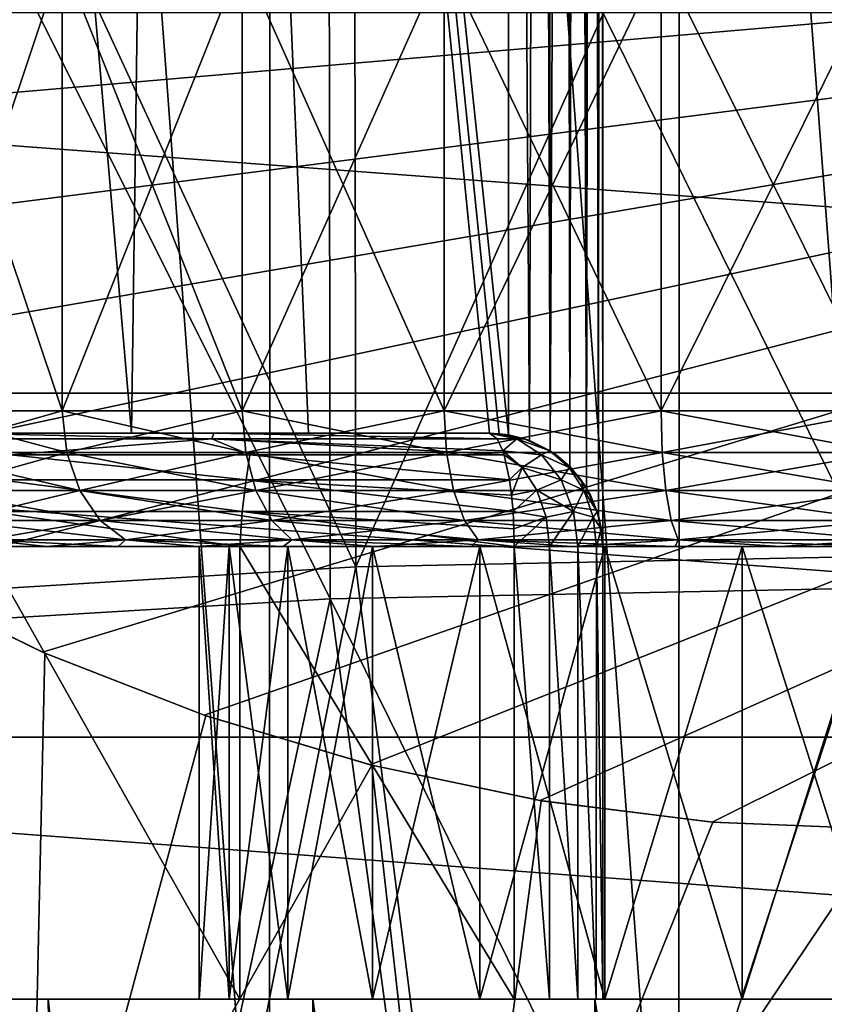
# Model space of a CAD drawing. Header units: metres. Extents: x -109 to 109, y -63 to 140.
# Tile 185 of 480: x -3.83 to -0.27, y -28.02 to -23.67. Entities that reach past the tile are written whole.
import ezdxf

# ---------------------------------------------------------------- set-up
doc = ezdxf.new("R2010")
doc.units = ezdxf.units.M
doc.layers.add('solid_502308_SW0001', color=7, linetype='CONTINUOUS')

msp = doc.modelspace()

# ---------------------------------------------------------------- linework, layer by layer
at = {"layer": 'solid_502308_SW0001'}
for points in [[(-0.913269, -30.316187, -15.98662), (-0.908882, -5.683489, -16.41674), (-2.712468, -5.951555, -16.346176)], [(0.913497, -30.31617, -15.986616), (-0.908882, -5.683489, -16.41674), (-0.913269, -30.316187, -15.98662)], [(0.913497, -30.31617, -15.986616), (0.90927, -5.683518, -16.416733), (-0.908882, -5.683489, -16.41674)], [(-2.724429, -30.045746, -15.924313), (-2.712468, -5.951555, -16.346176), (-4.473122, -6.488542, -16.208929)], [(-0.913269, -30.316187, -15.98662), (-2.712468, -5.951555, -16.346176), (-2.724429, -30.045746, -15.924313)], [(-2.724429, -30.045746, -15.924313), (-4.473122, -6.488542, -16.208929), (-4.489847, -29.504946, -15.80399)], [(-0.877511, -11, 14.274777), (-1.25, -11.5, 14.240496), (0, -28, 14.307987)], [(-0.877511, -11, 14.274777), (0, -28, 14.307987), (0, -11, 14.307994)], [(-3.332989, -25.5, 12.12821), (-3.140136, -11.5, 12.194185), (-4.541224, -11.5, 11.609393)], [(-3.332989, -25.5, 12.12821), (-4.541224, -11.5, 11.609393), (-4.093741, -25.5, 11.82365)], [(-2.550195, -25.5, 12.369358), (-3.140136, -11.5, 12.194185), (-3.332989, -25.5, 12.12821)], [(-3.140136, -11.5, 12.194185), (-1.666667, -25.506994, 12.560133), (-1.666667, -11.5, 12.560133)], [(-1.708164, -25.501753, 12.553029), (-1.666667, -25.506994, 12.560133), (-3.140136, -11.5, 12.194185)], [(-1.708164, -25.501753, 12.553029), (-3.140136, -11.5, 12.194185), (-1.75, -25.5, 12.545684)], [(-2.550195, -25.5, 12.369358), (-1.75, -25.5, 12.545684), (-3.140136, -11.5, 12.194185)], [(-1.666667, -11.5, 12.560133), (-1.666667, -25.506994, 12.560133), (-1.573829, -25.532064, 12.585213)], [(-1.532856, -11.5, 12.602753), (-1.666667, -11.5, 12.560133), (-1.573829, -25.532064, 12.585213)], [(-1.532856, -11.5, 12.602753), (-1.573829, -25.532064, 12.585213), (-1.482121, -25.577814, 12.630946)], [(-1.490605, -11.5, 12.625689), (-1.532856, -11.5, 12.602753), (-1.482121, -25.577814, 12.630946)], [(-1.416252, -11.5, 12.680833), (-1.490605, -11.5, 12.625689), (-1.482121, -25.577814, 12.630946)], [(-1.416252, -11.5, 12.680833), (-1.482121, -25.577814, 12.630946), (-1.395684, -25.647211, 12.700351)], [(-1.369372, -11.5, 12.728913), (-1.416252, -11.5, 12.680833), (-1.395684, -25.647211, 12.700351)], [(-1.369372, -11.5, 12.728913), (-1.395684, -25.647211, 12.700351), (-1.321161, -25.742907, 12.796064)], [(-1.325669, -11.5, 12.788671), (-1.369372, -11.5, 12.728913), (-1.321161, -25.742907, 12.796064)], [(-1.297526, -11.5, 12.84038), (-1.325669, -11.5, 12.788671), (-1.321161, -25.742907, 12.796064)], [(-1.297526, -11.5, 12.84038), (-1.321161, -25.742907, 12.796064), (-1.269027, -25.86338, 12.916587)], [(-1.269052, -11.5, 12.916432), (-1.297526, -11.5, 12.84038), (-1.269027, -25.86338, 12.916587)], [(-1.260955, -11.5, 12.94905), (-1.269052, -11.5, 12.916432), (-1.269027, -25.86338, 12.916587)], [(-1.260955, -11.5, 12.94905), (-1.269027, -25.86338, 12.916587), (-1.25, -26, 13.05314)], [(-1.260955, -11.5, 12.94905), (-1.25, -26, 13.05314), (-1.25, -11.5, 13.05314)], [(-1.25, -11.5, 14.240496), (-1.25, -28, 14.240496), (0, -28, 14.307987)], [(-1.25, -11.5, 14.240496), (-1.25, -26, 13.05314), (-1.25, -28, 14.240496)], [(-1.25, -11.5, 14.240496), (-1.25, -11.5, 13.05314), (-1.25, -26, 13.05314)], [(-2.340444, -26.089899, 14.841404), (-2.349062, -20.890835, 14.841285), (0, -20.852825, 14.9)], [(0, -26.042328, 14.9), (-2.340444, -26.089899, 14.841404), (0, -20.852825, 14.9)], [(-2.340444, -26.089899, 14.841404), (-4.694423, -21.004921, 14.665416), (-2.349062, -20.890835, 14.841285)], [(-2.340444, -26.089899, 14.841404), (-4.67771, -26.232668, 14.665833), (-4.694423, -21.004921, 14.665416)], [(0, -26.182215, 16.700001), (0, -21.133303, 16.700001), (-2.462407, -21.172741, 16.6378)], [(-2.453991, -26.231136, 16.637909), (-2.462407, -21.172741, 16.6378), (-4.92065, -21.291054, 16.451567)], [(-2.453991, -26.231136, 16.637909), (0, -26.182215, 16.700001), (-2.462407, -21.172741, 16.6378)], [(-4.904308, -26.377903, 16.451956), (-2.453991, -26.231136, 16.637909), (-4.92065, -21.291054, 16.451567)], [(-7.313793, -23.663118, -5.032798), (7.699325, -23, -5.032798), (-6.819819, -24.249203, -5.032798)], [(-6.819819, -24.249203, -5.032798), (7.699325, -23, -5.032798), (-6.278761, -24.792599, -5.032798)], [(-6.278761, -24.792599, -5.032798), (7.699325, -23, -5.032798), (-5.69488, -25.289087, -5.032798)], [(-5.69488, -25.289087, -5.032798), (7.699325, -23, -5.032798), (-5.07163, -25.735672, -5.032798)], [(-5.07163, -25.735672, -5.032798), (7.699325, -23, -5.032798), (-4.413719, -26.129055, -5.032798)], [(-4.413719, -26.129055, -5.032798), (7.699325, -23, -5.032798), (-3.725477, -26.466574, -5.032798)], [(-3.725477, -26.466574, -5.032798), (7.699325, -23, -5.032798), (-3.011492, -26.746048, -5.032798)], [(-3.011492, -26.746048, -5.032798), (7.699325, -23, -5.032798), (-2.277098, -26.965326, -5.032798)], [(-2.277098, -26.965326, -5.032798), (7.699325, -23, -5.032798), (-1.526686, -27.12314, -5.032798)], [(-1.526686, -27.12314, -5.032798), (7.699325, -23, -5.032798), (-0.766115, -27.218218, -5.032798)], [(-0.766115, -27.218218, -5.032798), (7.699325, -23, -5.032798), (0, -27.25, -5.032798)], [(-4.309294, -23.4, -0.554226), (-4.309293, -25.4, -0.554227), (-3.637956, -25.4, -1.290648)], [(-3.637957, -23.4, -1.290648), (-4.309294, -23.4, -0.554226), (-3.637956, -25.4, -1.290648)], [(-4.309294, -23.4, 5.954226), (-3.637957, -23.4, 6.690648), (-4.309293, -25.4, 5.954227)], [(-3.637957, -23.4, 6.690648), (-3.637956, -25.4, 6.690648), (-4.309293, -25.4, 5.954227)], [(-3.637957, -23.4, -1.290648), (-3.637956, -25.4, -1.290648), (-2.842734, -25.4, -1.891173)], [(-2.842735, -23.4, -1.891172), (-3.637957, -23.4, -1.290648), (-2.842734, -25.4, -1.891173)], [(-3.637957, -23.4, 6.690648), (-2.842735, -23.4, 7.291172), (-3.637956, -25.4, 6.690648)], [(-2.842735, -23.4, 7.291172), (-2.842734, -25.4, 7.291173), (-3.637956, -25.4, 6.690648)], [(-2.842735, -23.4, -1.891172), (-2.842734, -25.4, -1.891173), (-1.950705, -25.4, -2.33535)], [(-1.950707, -23.4, -2.335349), (-2.842735, -23.4, -1.891172), (-1.950705, -25.4, -2.33535)], [(-2.842735, -23.4, 7.291172), (-1.950707, -23.4, 7.735349), (-2.842734, -25.4, 7.291173)], [(-1.950707, -23.4, 7.735349), (-1.950705, -25.4, 7.73535), (-2.842734, -25.4, 7.291173)], [(-1.950707, -23.4, -2.335349), (-1.950705, -25.4, -2.33535), (-0.992247, -25.4, -2.608055)], [(-0.992248, -23.4, -2.608055), (-1.950707, -23.4, -2.335349), (-0.992247, -25.4, -2.608055)], [(-1.950707, -23.4, 7.735349), (-0.992248, -23.4, 8.008055), (-1.950705, -25.4, 7.73535)], [(-0.992248, -23.4, 8.008055), (-0.992247, -25.4, 8.008055), (-1.950705, -25.4, 7.73535)], [(-0.992248, -23.4, -2.608055), (0, -25.4, -2.7), (0, -23.4, -2.7)], [(-0.992248, -23.4, -2.608055), (-0.992247, -25.4, -2.608055), (0, -25.4, -2.7)], [(-0.992248, -23.4, 8.008055), (0, -23.4, 8.1), (-0.992247, -25.4, 8.008055)], [(0, -23.4, 8.1), (0, -25.4, 8.1), (-0.992247, -25.4, 8.008055)], [(10.741099, -25.323168, -27.35), (-10.741099, -25.323168, -27.35), (-11.712649, -23.640354, -27.35)], [(11.712649, -23.640354, -27.35), (10.741099, -25.323168, -27.35), (-11.712649, -23.640354, -27.35)], [(9.529625, -26.842293, -27.35), (-9.529625, -26.842293, -27.35), (-10.741099, -25.323168, -27.35)], [(10.741099, -25.323168, -27.35), (9.529625, -26.842293, -27.35), (-10.741099, -25.323168, -27.35)], [(-3.618173, -25.585411, -1.268946), (-3.637956, -25.4, -1.290648), (-4.309293, -25.4, -0.554227)], [(-3.618173, -25.585411, -1.268946), (-4.309293, -25.4, -0.554227), (-4.285858, -25.585411, -0.53653)], [(-4.285858, -25.585411, 5.93653), (-4.309293, -25.4, 5.954227), (-3.637956, -25.4, 6.690648)], [(-4.285858, -25.585411, 5.93653), (-3.637956, -25.4, 6.690648), (-3.618173, -25.585411, 6.668946)], [(-2.827274, -25.585411, -1.866205), (-2.842734, -25.4, -1.891173), (-3.637956, -25.4, -1.290648)], [(-2.827274, -25.585411, -1.866205), (-3.637956, -25.4, -1.290648), (-3.618173, -25.585411, -1.268946)], [(-3.618173, -25.585411, 6.668946), (-3.637956, -25.4, 6.690648), (-2.842734, -25.4, 7.291173)], [(-3.618173, -25.585411, 6.668946), (-2.842734, -25.4, 7.291173), (-2.827274, -25.585411, 7.266205)], [(-1.940097, -25.585411, -2.307967), (-1.950705, -25.4, -2.33535), (-2.842734, -25.4, -1.891173)], [(-1.940097, -25.585411, -2.307967), (-2.842734, -25.4, -1.891173), (-2.827274, -25.585411, -1.866205)], [(-2.827274, -25.585411, 7.266205), (-2.842734, -25.4, 7.291173), (-1.950705, -25.4, 7.73535)], [(-2.827274, -25.585411, 7.266205), (-1.950705, -25.4, 7.73535), (-1.940097, -25.585411, 7.707967)], [(-0.986851, -25.585411, -2.579189), (-0.992247, -25.4, -2.608055), (-1.950705, -25.4, -2.33535)], [(-0.986851, -25.585411, -2.579189), (-1.950705, -25.4, -2.33535), (-1.940097, -25.585411, -2.307967)], [(-1.940097, -25.585411, 7.707967), (-1.950705, -25.4, 7.73535), (-0.992247, -25.4, 8.008055)], [(-1.940097, -25.585411, 7.707967), (-0.992247, -25.4, 8.008055), (-0.986851, -25.585411, 7.979188)], [(0, -25.585411, -2.670634), (0, -25.4, -2.7), (-0.992247, -25.4, -2.608055)], [(0, -25.585411, -2.670634), (-0.992247, -25.4, -2.608055), (-0.986851, -25.585411, -2.579189)], [(-0.986851, -25.585411, 7.979188), (-0.992247, -25.4, 8.008055), (0, -25.4, 8.1)], [(-0.986851, -25.585411, 7.979188), (0, -25.4, 8.1), (0, -25.585411, 8.070634)], [(-4.154121, -25.524326, 9.355978), (-2.977487, -25.524326, 9.959018), (-4.11743, -25.5, 9.559048)], [(-3.867208, -25.595306, 9.365787), (-2.977487, -25.524326, 9.959018), (-4.154121, -25.524326, 9.355978)], [(-2.977487, -25.524326, 9.959018), (-2.968681, -25.5, 10.128771), (-4.11743, -25.5, 9.559048)], [(-4.093741, -25.5, 11.82365), (-4.11743, -25.5, 9.559048), (-2.968681, -25.5, 10.128771)], [(-3.332989, -25.5, 12.12821), (-4.093741, -25.5, 11.82365), (-2.968681, -25.5, 10.128771)], [(-3.867208, -25.595306, 9.365787), (-2.809125, -25.595306, 9.876129), (-2.977487, -25.524326, 9.959018)], [(-2.550195, -25.5, 12.369358), (-3.332989, -25.5, 12.12821), (-2.968681, -25.5, 10.128771)], [(-2.977487, -25.524326, 9.959018), (-1.716299, -25.524326, 10.355919), (-2.968681, -25.5, 10.128771)], [(-1.691737, -25.576845, 10.246353), (-1.716299, -25.524326, 10.355919), (-2.977487, -25.524326, 9.959018)], [(-1.685766, -25.595306, 10.21972), (-1.691737, -25.576845, 10.246353), (-2.977487, -25.524326, 9.959018)], [(-2.809125, -25.595306, 9.876129), (-1.685766, -25.595306, 10.21972), (-2.977487, -25.524326, 9.959018)], [(-1.716299, -25.524326, 10.355919), (-1.75, -25.5, 10.506248), (-2.968681, -25.5, 10.128771)], [(-2.550195, -25.5, 12.369358), (-2.968681, -25.5, 10.128771), (-1.75, -25.5, 10.506248)], [(-2.550195, -25.5, 12.369358), (-1.75, -25.5, 10.506248), (-1.75, -25.5, 12.545684)], [(-1.75, -25.5, 10.506248), (-1.716299, -25.524326, 10.355919), (-1.629153, -25.524525, 10.409709)], [(-1.595219, -25.524561, 10.506248), (-1.75, -25.5, 10.506248), (-1.629153, -25.524525, 10.409709)], [(-1.708164, -25.501753, 12.553029), (-1.75, -25.5, 10.506248), (-1.595219, -25.524561, 10.506248)], [(-1.708164, -25.501753, 12.553029), (-1.75, -25.5, 12.545684), (-1.75, -25.5, 10.506248)], [(-1.629153, -25.524525, 10.409709), (-1.716299, -25.524326, 10.355919), (-1.691737, -25.576845, 10.246353)], [(-1.708164, -25.501753, 12.553029), (-1.595219, -25.524561, 10.506248), (-1.666667, -25.506994, 12.560133)], [(-1.629153, -25.524525, 10.409709), (-1.691737, -25.576845, 10.246353), (-1.520393, -25.595568, 10.322631)], [(-1.595219, -25.524561, 10.506248), (-1.573829, -25.532064, 12.585213), (-1.666667, -25.506994, 12.560133)], [(-1.629153, -25.524525, 10.409709), (-1.520393, -25.595568, 10.322631), (-1.483171, -25.57715, 10.506248)], [(-1.595219, -25.524561, 10.506248), (-1.629153, -25.524525, 10.409709), (-1.483171, -25.57715, 10.506248)], [(-1.595219, -25.524561, 10.506248), (-1.483171, -25.57715, 10.506248), (-1.573829, -25.532064, 12.585213)], [(-1.483171, -25.57715, 10.506248), (-1.482121, -25.577814, 12.630946), (-1.573829, -25.532064, 12.585213)], [(-1.605928, -25.650717, 10.178765), (-1.691737, -25.576845, 10.246353), (-1.685766, -25.595306, 10.21972)], [(-1.605928, -25.650717, 10.178765), (-1.520393, -25.595568, 10.322631), (-1.691737, -25.576845, 10.246353)], [(-1.520393, -25.595568, 10.322631), (-1.398597, -25.651028, 10.43744), (-1.483171, -25.57715, 10.506248)], [(-1.455643, -25.595829, 10.506248), (-1.482121, -25.577814, 12.630946), (-1.483171, -25.57715, 10.506248)], [(-1.455643, -25.595829, 10.506248), (-1.483171, -25.57715, 10.506248), (-1.398597, -25.651028, 10.43744)], [(-1.455643, -25.595829, 10.506248), (-1.395684, -25.647211, 12.700351), (-1.482121, -25.577814, 12.630946)], [(-4.285858, -25.585411, 5.93653), (-3.618173, -25.585411, 6.668946), (-4.21776, -25.752823, 5.885105)], [(-4.285858, -25.585411, -0.53653), (-4.21776, -25.752823, -0.485104), (-3.560683, -25.752823, -1.205883)], [(-3.618173, -25.585411, -1.268946), (-4.285858, -25.585411, -0.53653), (-3.560683, -25.752823, -1.205883)], [(-3.618173, -25.585411, 6.668946), (-3.560683, -25.752823, 6.605884), (-4.21776, -25.752823, 5.885105)], [(-3.915452, -25.70598, 9.208619), (-2.82481, -25.70598, 9.750769), (-3.867208, -25.595306, 9.365787)], [(-2.82481, -25.70598, 9.750769), (-2.809125, -25.595306, 9.876129), (-3.867208, -25.595306, 9.365787)], [(-3.618173, -25.585411, 6.668946), (-2.827274, -25.585411, 7.266205), (-3.560683, -25.752823, 6.605884)], [(-3.618173, -25.585411, -1.268946), (-3.560683, -25.752823, -1.205883), (-2.782351, -25.752823, -1.793652)], [(-2.827274, -25.585411, -1.866205), (-3.618173, -25.585411, -1.268946), (-2.782351, -25.752823, -1.793652)], [(-2.827274, -25.585411, 7.266205), (-2.782351, -25.752823, 7.193652), (-3.560683, -25.752823, 6.605884)], [(-2.827274, -25.585411, 7.266205), (-1.940097, -25.585411, 7.707967), (-2.782351, -25.752823, 7.193652)], [(-2.827274, -25.585411, -1.866205), (-2.782351, -25.752823, -1.793652), (-1.90927, -25.752823, -2.228395)], [(-1.940097, -25.585411, -2.307967), (-2.827274, -25.585411, -1.866205), (-1.90927, -25.752823, -2.228395)], [(-2.82481, -25.70598, 9.750769), (-1.661534, -25.70598, 10.111627), (-2.809125, -25.595306, 9.876129)], [(-1.661534, -25.70598, 10.111627), (-1.685766, -25.595306, 10.21972), (-2.809125, -25.595306, 9.876129)], [(-1.940097, -25.585411, 7.707967), (-1.90927, -25.752823, 7.628395), (-2.782351, -25.752823, 7.193652)], [(-1.940097, -25.585411, 7.707967), (-0.986851, -25.585411, 7.979188), (-1.90927, -25.752823, 7.628395)], [(-1.940097, -25.585411, -2.307967), (-1.90927, -25.752823, -2.228395), (-0.971171, -25.752823, -2.495307)], [(-0.986851, -25.585411, -2.579189), (-1.940097, -25.585411, -2.307967), (-0.971171, -25.752823, -2.495307)], [(-0.986851, -25.585411, 7.979188), (-0.971171, -25.752823, 7.895307), (-1.90927, -25.752823, 7.628395)], [(-1.605928, -25.650717, 10.178765), (-1.685766, -25.595306, 10.21972), (-1.661534, -25.70598, 10.111627)], [(-1.605928, -25.650717, 10.178765), (-1.434086, -25.706177, 10.25353), (-1.520393, -25.595568, 10.322631)], [(-1.520393, -25.595568, 10.322631), (-1.434086, -25.706177, 10.25353), (-1.398597, -25.651028, 10.43744)], [(-1.345024, -25.706753, 10.506248), (-1.395684, -25.647211, 12.700351), (-1.455643, -25.595829, 10.506248)], [(-1.345024, -25.706753, 10.506248), (-1.455643, -25.595829, 10.506248), (-1.398597, -25.651028, 10.43744)], [(-0.986851, -25.585411, 7.979188), (0, -25.585411, 8.070634), (-0.971171, -25.752823, 7.895307)], [(-0.986851, -25.585411, -2.579189), (-0.971171, -25.752823, -2.495307), (0, -25.752823, -2.585299)], [(0, -25.585411, -2.670634), (-0.986851, -25.585411, -2.579189), (0, -25.752823, -2.585299)], [(0, -25.585411, 8.070634), (0, -25.752823, 7.9853), (-0.971171, -25.752823, 7.895307)], [(-1.605928, -25.650717, 10.178765), (-1.661534, -25.70598, 10.111627), (-1.652542, -25.773039, 10.071517)], [(-1.605928, -25.650717, 10.178765), (-1.652542, -25.773039, 10.071517), (-1.540633, -25.751106, 10.126488)], [(-1.605928, -25.650717, 10.178765), (-1.540633, -25.751106, 10.126488), (-1.434086, -25.706177, 10.25353)], [(-1.434086, -25.706177, 10.25353), (-1.333421, -25.751358, 10.385258), (-1.398597, -25.651028, 10.43744)], [(-1.345024, -25.706753, 10.506248), (-1.398597, -25.651028, 10.43744), (-1.333421, -25.751358, 10.385258)], [(-1.345024, -25.706753, 10.506248), (-1.321161, -25.742907, 12.796064), (-1.395684, -25.647211, 12.700351)], [(-3.962332, -25.845491, 9.096686), (-2.84373, -25.845491, 9.66641), (-3.915452, -25.70598, 9.208619)], [(-2.84373, -25.845491, 9.66641), (-2.82481, -25.70598, 9.750769), (-3.915452, -25.70598, 9.208619)], [(-2.84373, -25.845491, 9.66641), (-1.645978, -25.845495, 10.042234), (-2.82481, -25.70598, 9.750769)], [(-1.652542, -25.773039, 10.071517), (-1.661534, -25.70598, 10.111627), (-2.82481, -25.70598, 9.750769)], [(-1.645978, -25.845495, 10.042234), (-1.652542, -25.773039, 10.071517), (-2.82481, -25.70598, 9.750769)], [(-1.540633, -25.751106, 10.126488), (-1.378675, -25.845533, 10.209166), (-1.434086, -25.706177, 10.25353)], [(-1.434086, -25.706177, 10.25353), (-1.378675, -25.845533, 10.209166), (-1.333421, -25.751358, 10.385258)], [(-1.304044, -25.773895, 10.506248), (-1.321161, -25.742907, 12.796064), (-1.345024, -25.706753, 10.506248)], [(-1.304044, -25.773895, 10.506248), (-1.345024, -25.706753, 10.506248), (-1.333421, -25.751358, 10.385258)], [(-4.21776, -25.752823, 5.885105), (-3.560683, -25.752823, 6.605884), (-4.111677, -25.885632, 5.804994)], [(-4.21776, -25.752823, -0.485104), (-4.111677, -25.885632, -0.404994), (-3.471127, -25.885632, -1.107644)], [(-3.560683, -25.752823, -1.205883), (-4.21776, -25.752823, -0.485104), (-3.471127, -25.885632, -1.107644)], [(-3.560683, -25.752823, 6.605884), (-3.471127, -25.885632, 6.507645), (-4.111677, -25.885632, 5.804994)], [(-3.560683, -25.752823, 6.605884), (-2.782351, -25.752823, 7.193652), (-3.471127, -25.885632, 6.507645)], [(-3.560683, -25.752823, -1.205883), (-3.471127, -25.885632, -1.107644), (-2.712371, -25.885632, -1.68063)], [(-2.782351, -25.752823, -1.793652), (-3.560683, -25.752823, -1.205883), (-2.712371, -25.885632, -1.68063)], [(-2.782351, -25.752823, 7.193652), (-2.712371, -25.885632, 7.08063), (-3.471127, -25.885632, 6.507645)], [(-2.782351, -25.752823, 7.193652), (-1.90927, -25.752823, 7.628395), (-2.712371, -25.885632, 7.08063)], [(-2.782351, -25.752823, -1.793652), (-2.712371, -25.885632, -1.68063), (-1.861249, -25.885632, -2.104438)], [(-1.90927, -25.752823, -2.228395), (-2.782351, -25.752823, -1.793652), (-1.861249, -25.885632, -2.104438)], [(-1.90927, -25.752823, 7.628395), (-1.861249, -25.885632, 7.504438), (-2.712371, -25.885632, 7.08063)], [(-1.90927, -25.752823, 7.628395), (-0.971171, -25.752823, 7.895307), (-1.861249, -25.885632, 7.504438)], [(-1.90927, -25.752823, -2.228395), (-1.861249, -25.885632, -2.104438), (-0.946745, -25.885632, -2.364637)], [(-0.971171, -25.752823, -2.495307), (-1.90927, -25.752823, -2.228395), (-0.946745, -25.885632, -2.364637)], [(-0.971171, -25.752823, 7.895307), (-0.946745, -25.885632, 7.764637), (-1.861249, -25.885632, 7.504438)], [(-1.540633, -25.751106, 10.126488), (-1.652542, -25.773039, 10.071517), (-1.645978, -25.845495, 10.042234)], [(-1.540633, -25.751106, 10.126488), (-1.645978, -25.845495, 10.042234), (-1.499339, -25.87059, 10.093426)], [(-1.540633, -25.751106, 10.126488), (-1.499339, -25.87059, 10.093426), (-1.378675, -25.845533, 10.209166)], [(-1.378675, -25.845533, 10.209166), (-1.292205, -25.870729, 10.352259), (-1.333421, -25.751358, 10.385258)], [(-1.274174, -25.846413, 10.506248), (-1.333421, -25.751358, 10.385258), (-1.292205, -25.870729, 10.352259)], [(-1.274174, -25.846413, 10.506248), (-1.304044, -25.773895, 10.506248), (-1.333421, -25.751358, 10.385258)], [(-1.274174, -25.846413, 10.506248), (-1.269027, -25.86338, 12.916587), (-1.321161, -25.742907, 12.796064)], [(-1.274174, -25.846413, 10.506248), (-1.321161, -25.742907, 12.796064), (-1.304044, -25.773895, 10.506248)], [(-0.971171, -25.752823, 7.895307), (0, -25.752823, 7.9853), (-0.946745, -25.885632, 7.764637)], [(-0.971171, -25.752823, -2.495307), (-0.946745, -25.885632, -2.364637), (0, -25.885632, -2.452366)], [(0, -25.752823, -2.585299), (-0.971171, -25.752823, -2.495307), (0, -25.885632, -2.452366)], [(0, -25.752823, 7.9853), (0, -25.885632, 7.852366), (-0.946745, -25.885632, 7.764637)], [(-4.111677, -25.885632, 5.804994), (-3.471127, -25.885632, 6.507645), (-3.978014, -25.970808, 5.704057)], [(-4.111677, -25.885632, -0.404994), (-3.978014, -25.970808, -0.304057), (-3.358287, -25.970808, -0.983865)], [(-3.471127, -25.885632, -1.107644), (-4.111677, -25.885632, -0.404994), (-3.358287, -25.970808, -0.983865)], [(-3.983815, -26, 9.054464), (-2.853218, -26, 9.636076), (-3.962332, -25.845491, 9.096686)], [(-3.471127, -25.885632, 6.507645), (-3.358287, -25.970808, 6.383865), (-3.978014, -25.970808, 5.704057)], [(-2.853218, -26, 9.636076), (-2.84373, -25.845491, 9.66641), (-3.962332, -25.845491, 9.096686)], [(-3.471127, -25.885632, 6.507645), (-2.712371, -25.885632, 7.08063), (-3.358287, -25.970808, 6.383865)], [(-3.471127, -25.885632, -1.107644), (-3.358287, -25.970808, -0.983865), (-2.624197, -25.970808, -1.538224)], [(-2.712371, -25.885632, -1.68063), (-3.471127, -25.885632, -1.107644), (-2.624197, -25.970808, -1.538224)], [(-2.712371, -25.885632, 7.08063), (-2.624197, -25.970808, 6.938224), (-3.358287, -25.970808, 6.383865)], [(-2.853218, -26, 9.636076), (-1.640625, -26, 10.018357), (-2.84373, -25.845491, 9.66641)], [(-1.641968, -25.921894, 10.024346), (-2.84373, -25.845491, 9.66641), (-1.640625, -26, 10.018357)], [(-1.641968, -25.921894, 10.024346), (-1.645978, -25.845495, 10.042234), (-2.84373, -25.845491, 9.66641)], [(-2.712371, -25.885632, 7.08063), (-1.861249, -25.885632, 7.504438), (-2.624197, -25.970808, 6.938224)], [(-2.712371, -25.885632, -1.68063), (-2.624197, -25.970808, -1.538224), (-1.800744, -25.970808, -1.948255)], [(-1.861249, -25.885632, -2.104438), (-2.712371, -25.885632, -1.68063), (-1.800744, -25.970808, -1.948255)], [(-1.861249, -25.885632, 7.504438), (-1.800744, -25.970808, 7.348255), (-2.624197, -25.970808, 6.938224)], [(-1.861249, -25.885632, 7.504438), (-0.946745, -25.885632, 7.764637), (-1.800744, -25.970808, 7.348255)], [(-1.861249, -25.885632, -2.104438), (-1.800744, -25.970808, -1.948255), (-0.915968, -25.970808, -2.199995)], [(-0.946745, -25.885632, -2.364637), (-1.861249, -25.885632, -2.104438), (-0.915968, -25.970808, -2.199995)], [(-0.946745, -25.885632, 7.764637), (-0.915968, -25.970808, 7.599996), (-1.800744, -25.970808, 7.348255)], [(-1.499339, -25.87059, 10.093426), (-1.645978, -25.845495, 10.042234), (-1.641968, -25.921894, 10.024346)], [(-1.499339, -25.87059, 10.093426), (-1.641968, -25.921894, 10.024346), (-1.640625, -26, 10.018357)], [(-1.499339, -25.87059, 10.093426), (-1.640625, -26, 10.018357), (-1.485213, -26, 10.082116)], [(-1.499339, -25.87059, 10.093426), (-1.485213, -26, 10.082116), (-1.378675, -25.845533, 10.209166)], [(-1.378675, -25.845533, 10.209166), (-1.485213, -26, 10.082116), (-1.359582, -26, 10.193879)], [(-1.378675, -25.845533, 10.209166), (-1.359582, -26, 10.193879), (-1.292205, -25.870729, 10.352259)], [(-1.292205, -25.870729, 10.352259), (-1.359582, -26, 10.193879), (-1.278106, -26, 10.34097)], [(-1.256063, -25.922369, 10.506248), (-1.274174, -25.846413, 10.506248), (-1.292205, -25.870729, 10.352259)], [(-1.256063, -25.922369, 10.506248), (-1.292205, -25.870729, 10.352259), (-1.278106, -26, 10.34097)], [(-1.256063, -25.922369, 10.506248), (-1.269027, -25.86338, 12.916587), (-1.274174, -25.846413, 10.506248)], [(-1.269027, -25.86338, 12.916587), (-1.25, -26, 10.506248), (-1.25, -26, 13.05314)], [(-1.256063, -25.922369, 10.506248), (-1.25, -26, 10.506248), (-1.269027, -25.86338, 12.916587)], [(-0.946745, -25.885632, 7.764637), (0, -25.885632, 7.852366), (-0.915968, -25.970808, 7.599996)], [(-0.946745, -25.885632, -2.364637), (-0.915968, -25.970808, -2.199995), (0, -25.970808, -2.284872)], [(0, -25.885632, -2.452366), (-0.946745, -25.885632, -2.364637), (0, -25.970808, -2.284872)], [(0, -25.885632, 7.852366), (0, -25.970808, 7.684872), (-0.915968, -25.970808, 7.599996)], [(-1.256063, -25.922369, 10.506248), (-1.278106, -26, 10.34097), (-1.25, -26, 10.506248)], [(-3.978014, -25.970808, 5.704057), (-3.708153, -26, 5.74788), (-3.989337, -26, 5.369303)], [(-3.978014, -25.970808, -0.304057), (-3.989321, -26, 0.030672), (-3.708134, -26, -0.347903)], [(-3.978014, -25.970808, 5.704057), (-3.358287, -25.970808, 6.383865), (-3.708153, -26, 5.74788)], [(-3.978014, -25.970808, -0.304057), (-3.708134, -26, -0.347903), (-3.391077, -26, -0.697131)], [(-3.358287, -25.970808, -0.983865), (-3.978014, -25.970808, -0.304057), (-3.391077, -26, -0.697131)], [(-3.358287, -25.970808, 6.383865), (-3.391099, -26, 6.097109), (-3.708153, -26, 5.74788)], [(-3.358287, -25.970808, 6.383865), (-3.041329, -26, 6.41351), (-3.391099, -26, 6.097109)], [(-3.358287, -25.970808, -0.983865), (-3.391077, -26, -0.697131), (-3.041306, -26, -1.013529)], [(-3.358287, -25.970808, 6.383865), (-2.624197, -25.970808, 6.938224), (-3.041329, -26, 6.41351)], [(-3.358287, -25.970808, -0.983865), (-3.041306, -26, -1.013529), (-2.66246, -26, -1.293897)], [(-2.624197, -25.970808, -1.538224), (-3.358287, -25.970808, -0.983865), (-2.66246, -26, -1.293897)], [(-2.624197, -25.970808, 6.938224), (-2.662483, -26, 6.693882), (-3.041329, -26, 6.41351)], [(-2.624197, -25.970808, 6.938224), (-2.258086, -26, 6.935677), (-2.662483, -26, 6.693882)], [(-2.624197, -25.970808, -1.538224), (-2.66246, -26, -1.293897), (-2.258061, -26, -1.53569)], [(-2.624197, -25.970808, 6.938224), (-1.800744, -25.970808, 7.348255), (-2.258086, -26, 6.935677)], [(-2.624197, -25.970808, -1.538224), (-2.258061, -26, -1.53569), (-1.831485, -26, -1.736825)], [(-1.800744, -25.970808, -1.948255), (-2.624197, -25.970808, -1.538224), (-1.831485, -26, -1.736825)], [(-1.800744, -25.970808, 7.348255), (-1.831511, -26, 7.136814), (-2.258086, -26, 6.935677)], [(-1.800744, -25.970808, 7.348255), (-1.386834, -26, 7.295271), (-1.831511, -26, 7.136814)], [(-1.800744, -25.970808, -1.948255), (-1.831485, -26, -1.736825), (-1.386807, -26, -1.895279)], [(-1.800744, -25.970808, 7.348255), (-0.915968, -25.970808, 7.599996), (-1.386834, -26, 7.295271)], [(-1.800744, -25.970808, -1.948255), (-1.386807, -26, -1.895279), (-0.929391, -26, -2.009166)], [(-0.915968, -25.970808, -2.199995), (-1.800744, -25.970808, -1.948255), (-0.929391, -26, -2.009166)], [(-0.915968, -25.970808, 7.599996), (-0.929413, -26, 7.409162), (-1.386834, -26, 7.295271)], [(-0.915968, -25.970808, 7.599996), (-0.465199, -26, 7.477424), (-0.929413, -26, 7.409162)], [(-0.915968, -25.970808, -2.199995), (-0.929391, -26, -2.009166), (-0.465186, -26, -2.077426)], [(-0.915968, -25.970808, -2.199995), (-0.465186, -26, -2.077426), (0, -26, -2.1)], [(0, -25.970808, -2.284872), (-0.915968, -25.970808, -2.199995), (0, -26, -2.1)], [(-0.915968, -25.970808, 7.599996), (0, -25.970808, 7.684872), (-0.465199, -26, 7.477424)], [(0, -25.970808, 7.684872), (0, -26, 7.5), (-0.465199, -26, 7.477424)], [(-3.989321, -26, 0.030672), (-3.989337, -26, 5.369303), (-3.708153, -26, 5.74788)], [(-3.708134, -26, -0.347903), (-3.989321, -26, 0.030672), (-3.708153, -26, 5.74788)], [(-3.983815, -26, 9.054464), (-3.98381, -28, 9.05446), (-2.853205, -28, 9.636075)], [(-3.983815, -26, 9.054464), (-2.853205, -28, 9.636075), (-2.853218, -26, 9.636076)], [(-3.708134, -26, -0.347903), (-3.708153, -26, 5.74788), (-3.391099, -26, 6.097109)], [(-3.391077, -26, -0.697131), (-3.708134, -26, -0.347903), (-3.391099, -26, 6.097109)], [(-3.391077, -26, -0.697131), (-3.391099, -26, 6.097109), (-3.041329, -26, 6.41351)], [(-3.041306, -26, -1.013529), (-3.391077, -26, -0.697131), (-3.041329, -26, 6.41351)], [(-3.033281, -26, 3.018887), (-3.041329, -26, 6.41351), (-2.662483, -26, 6.693882)], [(-3.033281, -26, 3.018887), (-3.041306, -26, -1.013529), (-3.041329, -26, 6.41351)], [(-2.900696, -26, 1.757462), (-2.66246, -26, -1.293897), (-3.041306, -26, -1.013529)], [(-3.033281, -26, 2.381113), (-2.900696, -26, 1.757462), (-3.041306, -26, -1.013529)], [(-3.033281, -26, 3.018887), (-3.033281, -26, 2.381113), (-3.041306, -26, -1.013529)], [(-2.900696, -26, 3.642539), (-3.033281, -26, 3.018887), (-2.662483, -26, 6.693882)], [(-2.900696, -28, 1.757462), (-2.900696, -26, 1.757462), (-3.033281, -26, 2.381113)], [(-3.033281, -28, 2.381113), (-3.033281, -26, 2.381113), (-3.033281, -26, 3.018887)], [(-3.033281, -28, 2.381113), (-2.900696, -28, 1.757462), (-3.033281, -26, 2.381113)], [(-3.033281, -28, 3.018887), (-3.033281, -26, 3.018887), (-2.900696, -26, 3.642539)], [(-3.033281, -28, 3.018887), (-3.033281, -28, 2.381113), (-3.033281, -26, 3.018887)], [(-2.900696, -28, 3.642539), (-3.033281, -28, 3.018887), (-2.900696, -26, 3.642539)], [(-2.6414, -26, 4.224936), (-2.900696, -26, 3.642539), (-2.662483, -26, 6.693882)], [(-2.900696, -26, 1.757462), (-2.6414, -26, 1.175064), (-2.66246, -26, -1.293897)], [(-2.6414, -28, 1.175064), (-2.6414, -26, 1.175064), (-2.900696, -26, 1.757462)], [(-2.900696, -28, 1.757462), (-2.6414, -28, 1.175064), (-2.900696, -26, 1.757462)], [(-2.900696, -28, 3.642539), (-2.900696, -26, 3.642539), (-2.6414, -26, 4.224936)], [(-2.6414, -28, 4.224936), (-2.900696, -28, 3.642539), (-2.6414, -26, 4.224936)], [(-2.853218, -26, 9.636076), (-2.853205, -28, 9.636075), (-1.640625, -28, 10.018357)], [(-2.853218, -26, 9.636076), (-1.640625, -28, 10.018357), (-1.640625, -26, 10.018357)], [(-2.6414, -26, 4.224936), (-2.662483, -26, 6.693882), (-2.258086, -26, 6.935677)], [(-2.266623, -26, 0.659188), (-2.258061, -26, -1.53569), (-2.66246, -26, -1.293897)], [(-2.6414, -26, 1.175064), (-2.266623, -26, 0.659188), (-2.66246, -26, -1.293897)], [(-2.266623, -26, 4.740812), (-2.6414, -26, 4.224936), (-2.258086, -26, 6.935677)], [(-2.266623, -28, 0.659188), (-2.266623, -26, 0.659188), (-2.6414, -26, 1.175064)], [(-2.6414, -28, 1.175064), (-2.266623, -28, 0.659188), (-2.6414, -26, 1.175064)], [(-2.6414, -28, 4.224936), (-2.6414, -26, 4.224936), (-2.266623, -26, 4.740812)], [(-2.266623, -28, 4.740812), (-2.6414, -28, 4.224936), (-2.266623, -26, 4.740812)], [(-2.266623, -26, 4.740812), (-2.258086, -26, 6.935677), (-1.831511, -26, 7.136814)], [(-1.792672, -26, 5.167547), (-2.266623, -26, 4.740812), (-1.831511, -26, 7.136814)], [(-2.266623, -26, 0.659188), (-1.792672, -26, 0.232453), (-2.258061, -26, -1.53569)], [(-1.792672, -28, 0.232453), (-1.792672, -26, 0.232453), (-2.266623, -26, 0.659188)], [(-2.266623, -28, 0.659188), (-1.792672, -28, 0.232453), (-2.266623, -26, 0.659188)], [(-2.266623, -28, 4.740812), (-2.266623, -26, 4.740812), (-1.792672, -26, 5.167547)], [(-1.792672, -28, 5.167547), (-2.266623, -28, 4.740812), (-1.792672, -26, 5.167547)], [(-1.792672, -26, 0.232453), (-1.831485, -26, -1.736825), (-2.258061, -26, -1.53569)], [(-1.792672, -26, 5.167547), (-1.831511, -26, 7.136814), (-1.386834, -26, 7.295271)], [(-1.792672, -26, 0.232453), (-1.386807, -26, -1.895279), (-1.831485, -26, -1.736825)], [(-1.240527, -26, 5.486306), (-1.792672, -26, 5.167547), (-1.386834, -26, 7.295271)], [(-1.792672, -26, 0.232453), (-1.240527, -26, -0.086306), (-1.386807, -26, -1.895279)], [(-1.240527, -28, -0.086306), (-1.240527, -26, -0.086306), (-1.792672, -26, 0.232453)], [(-1.792672, -28, 0.232453), (-1.240527, -28, -0.086306), (-1.792672, -26, 0.232453)], [(-1.792672, -28, 5.167547), (-1.792672, -26, 5.167547), (-1.240527, -26, 5.486306)], [(-1.240527, -28, 5.486306), (-1.792672, -28, 5.167547), (-1.240527, -26, 5.486306)], [(-1.640625, -26, 10.018357), (-1.640625, -28, 10.018357), (-1.485218, -28, 10.082117)], [(-1.485213, -26, 10.082116), (-1.640625, -26, 10.018357), (-1.485218, -28, 10.082117)], [(-1.485213, -26, 10.082116), (-1.485218, -28, 10.082117), (-1.359692, -28, 10.193751)], [(-1.359582, -26, 10.193879), (-1.485213, -26, 10.082116), (-1.359692, -28, 10.193751)], [(-1.240527, -26, 5.486306), (-1.386834, -26, 7.295271), (-0.929413, -26, 7.409162)], [(-1.240527, -26, -0.086306), (-0.929391, -26, -2.009166), (-1.386807, -26, -1.895279)], [(-1.359582, -26, 10.193879), (-1.359692, -28, 10.193751), (-1.278221, -28, 10.340656)], [(-1.278106, -26, 10.34097), (-1.359582, -26, 10.193879), (-1.278221, -28, 10.340656)], [(-1.278106, -26, 10.34097), (-1.278221, -28, 10.340656), (-1.25, -28, 10.506248)], [(-1.278106, -26, 10.34097), (-1.25, -28, 10.506248), (-1.25, -26, 10.506248)], [(-1.25, -26, 13.05314), (-1.25, -28, 10.506248), (-1.25, -28, 14.240496)], [(-1.25, -26, 10.506248), (-1.25, -28, 10.506248), (-1.25, -26, 13.05314)], [(-0.634209, -26, 5.683324), (-1.240527, -26, 5.486306), (-0.929413, -26, 7.409162)], [(-1.240527, -26, -0.086306), (-0.634209, -26, -0.283324), (-0.929391, -26, -2.009166)], [(-0.634209, -28, -0.283324), (-0.634209, -26, -0.283324), (-1.240527, -26, -0.086306)], [(-1.240527, -28, -0.086306), (-0.634209, -28, -0.283324), (-1.240527, -26, -0.086306)], [(-1.240527, -28, 5.486306), (-1.240527, -26, 5.486306), (-0.634209, -26, 5.683324)], [(-0.634209, -28, 5.683324), (-1.240527, -28, 5.486306), (-0.634209, -26, 5.683324)], [(-0.634209, -26, 5.683324), (-0.929413, -26, 7.409162), (-0.465199, -26, 7.477424)], [(-0.634209, -26, -0.283324), (-0.465186, -26, -2.077426), (-0.929391, -26, -2.009166)], [(-0.634209, -26, 5.683324), (-0.465199, -26, 7.477424), (0, -26, 7.5)], [(-0.634209, -26, 5.683324), (0, -26, 7.5), (0, -26, 5.75)], [(-0.634209, -26, -0.283324), (0, -26, -0.35), (-0.465186, -26, -2.077426)], [(-0.634209, -28, 5.683324), (-0.634209, -26, 5.683324), (0, -26, 5.75)], [(-0.634209, -28, 5.683324), (0, -26, 5.75), (0, -28, 5.75)], [(0, -28, -0.35), (0, -26, -0.35), (-0.634209, -26, -0.283324)], [(-0.634209, -28, -0.283324), (0, -28, -0.35), (-0.634209, -26, -0.283324)], [(0, -26, -0.35), (0, -26, -2.1), (-0.465186, -26, -2.077426)], [(-1.693211, -31.236004, 14.869167), (-2.340444, -26.089899, 14.841404), (0, -26.042328, 14.9)], [(-0.00107, -31.205908, 14.9), (-1.693211, -31.236004, 14.869167), (0, -26.042328, 14.9)], [(-3.388284, -31.326515, 14.776521), (-4.67771, -26.232668, 14.665833), (-2.340444, -26.089899, 14.841404)], [(-1.693211, -31.236004, 14.869167), (-3.388284, -31.326515, 14.776521), (-2.340444, -26.089899, 14.841404)], [(-4.402442, -26.135155, -7.3), (-3.785515, -29.650408, -7.3), (-5.561318, -28.914846, -7.3)], [(-4.413719, -26.129055, -5.032798), (-3.725477, -26.466574, -5.032798), (-4.402442, -26.135155, -7.3)], [(-4.402442, -26.135155, -7.3), (-3.715662, -26.470896, -7.3), (-3.785515, -29.650408, -7.3)], [(-3.725477, -26.466574, -5.032798), (-3.715662, -26.470896, -7.3), (-4.402442, -26.135155, -7.3)], [(-0.001006, -31.205908, 16.700001), (0, -26.182215, 16.700001), (-2.453991, -26.231136, 16.637909)], [(-3.388284, -31.326515, 14.776521), (-5.088689, -31.478266, 14.621346), (-4.67771, -26.232668, 14.665833)], [(-3.559265, -31.32959, 16.568716), (-2.453991, -26.231136, 16.637909), (-4.904308, -26.377903, 16.451956)], [(-3.559265, -31.32959, 16.568716), (-1.778619, -31.236773, 16.667212), (-2.453991, -26.231136, 16.637909)], [(-1.778619, -31.236773, 16.667212), (-0.001006, -31.205908, 16.700001), (-2.453991, -26.231136, 16.637909)], [(-5.345112, -31.485165, 16.403824), (-3.559265, -31.32959, 16.568716), (-4.904308, -26.377903, 16.451956)], [(-3.715662, -26.470896, -7.3), (-3.00351, -26.748779, -7.3), (-3.785515, -29.650408, -7.3)], [(-3.725477, -26.466574, -5.032798), (-3.011492, -26.746048, -5.032798), (-3.715662, -26.470896, -7.3)], [(-3.011492, -26.746048, -5.032798), (-3.00351, -26.748779, -7.3), (-3.715662, -26.470896, -7.3)], [(-3.00351, -26.748779, -7.3), (-2.270832, -26.966917, -7.3), (-3.785515, -29.650408, -7.3)], [(-3.011492, -26.746048, -5.032798), (-2.277098, -26.965326, -5.032798), (-3.00351, -26.748779, -7.3)], [(-2.277098, -26.965326, -5.032798), (-2.270832, -26.966917, -7.3), (-3.00351, -26.748779, -7.3)], [(8.105279, -28.163857, -27.35), (-8.105279, -28.163857, -27.35), (-9.529625, -26.842293, -27.35)], [(9.529625, -26.842293, -27.35), (8.105279, -28.163857, -27.35), (-9.529625, -26.842293, -27.35)], [(-2.270832, -26.966917, -7.3), (-1.91645, -30.099155, -7.3), (-3.785515, -29.650408, -7.3)], [(-2.277098, -26.965326, -5.032798), (-1.526686, -27.12314, -5.032798), (-2.270832, -26.966917, -7.3)], [(-2.270832, -26.966917, -7.3), (-1.522614, -27.123816, -7.3), (-1.91645, -30.099155, -7.3)], [(-1.526686, -27.12314, -5.032798), (-1.522614, -27.123816, -7.3), (-2.270832, -26.966917, -7.3)], [(-1.522614, -27.123816, -7.3), (-0.763985, -27.218395, -7.3), (-1.91645, -30.099155, -7.3)], [(-1.526686, -27.12314, -5.032798), (-0.766115, -27.218218, -5.032798), (-1.522614, -27.123816, -7.3)], [(-0.766115, -27.218218, -5.032798), (-0.763985, -27.218395, -7.3), (-1.522614, -27.123816, -7.3)], [(-0.763985, -27.218395, -7.3), (0, -27.25, -7.3), (-1.91645, -30.099155, -7.3)], [(-0.766115, -27.218218, -5.032798), (0, -27.25, -5.032798), (-0.763985, -27.218395, -7.3)], [(0, -27.25, -5.032798), (0, -27.25, -7.3), (-0.763985, -27.218395, -7.3)], [(0, -27.25, -7.3), (0, -30.25, -7.3), (-1.91645, -30.099155, -7.3)], [(-7.401589, -28, 2.7), (-3.033281, -28, 2.381113), (-3.033281, -28, 3.018887)], [(-7.401589, -28, 2.7), (-7.289134, -28, 1.414707), (-3.033281, -28, 2.381113)], [(-7.401589, -28, 2.7), (-3.033281, -28, 3.018887), (-2.900696, -28, 3.642539)], [(-7.401589, -28, 3.910984), (-2.900696, -28, 3.642539), (-2.6414, -28, 4.224936)], [(-7.401589, -28, 3.910984), (-7.401589, -28, 2.7), (-2.900696, -28, 3.642539)], [(-7.401589, -28, 3.910984), (-2.6414, -28, 4.224936), (-2.266623, -28, 4.740812)], [(-7.09068, -28, 5.143805), (-7.401589, -28, 3.910984), (-2.266623, -28, 4.740812)], [(-7.289134, -28, 1.414707), (-2.6414, -28, 1.175064), (-2.900696, -28, 1.757462)], [(-7.289134, -28, 1.414707), (-6.955223, -28, 0.168538), (-2.6414, -28, 1.175064)], [(-7.289134, -28, 1.414707), (-2.900696, -28, 1.757462), (-3.033281, -28, 2.381113)], [(-7.09068, -28, 5.143805), (-0.634209, -28, 5.683324), (0, -28, 5.75)], [(-6.575995, -28, 6.306408), (-7.09068, -28, 5.143805), (0, -28, 5.75)], [(-7.09068, -28, 5.143805), (-2.266623, -28, 4.740812), (-1.792672, -28, 5.167547)], [(-7.09068, -28, 5.143805), (-1.792672, -28, 5.167547), (-1.240527, -28, 5.486306)], [(-7.09068, -28, 5.143805), (-1.240527, -28, 5.486306), (-0.634209, -28, 5.683324)], [(-6.955223, -28, 0.168538), (-1.240527, -28, -0.086306), (-1.792672, -28, 0.232453)], [(-6.955223, -28, 0.168538), (-6.409981, -28, -1.000759), (-1.240527, -28, -0.086306)], [(-6.955223, -28, 0.168538), (-1.792672, -28, 0.232453), (-2.266623, -28, 0.659188)], [(-6.955223, -28, 0.168538), (-2.266623, -28, 0.659188), (-2.6414, -28, 1.175064)], [(-6.575995, -28, 6.306408), (0, -28, 5.75), (6.575997, -28, 6.306406)], [(-6.575995, -28, 6.306408), (6.575997, -28, 6.306406), (5.872345, -28, 7.365354)], [(-5.872343, -28, 7.365356), (-6.575995, -28, 6.306408), (5.872345, -28, 7.365354)], [(-6.409981, -28, -1.000759), (0, -28, -0.35), (-0.634209, -28, -0.283324)], [(-6.409981, -28, -1.000759), (6.955223, -28, 0.168538), (0, -28, -0.35)], [(-6.409981, -28, -1.000759), (-0.634209, -28, -0.283324), (-1.240527, -28, -0.086306)], [(-6.409981, -28, -1.000759), (6.409981, -28, -1.000759), (6.955223, -28, 0.168538)], [(-6.409981, -28, -1.000759), (-5.669901, -28, -2.057706), (6.409981, -28, -1.000759)], [(-5.872343, -28, 7.365356), (5.872345, -28, 7.365354), (4.999914, -28, 8.290244)], [(-4.999912, -28, 8.290246), (-5.872343, -28, 7.365356), (4.999914, -28, 8.290244)], [(-5.669901, -28, -2.057706), (5.669901, -28, -2.057706), (6.409981, -28, -1.000759)], [(-5.669901, -28, -2.057706), (-4.757447, -28, -2.970107), (5.669901, -28, -2.057706)], [(-4.999912, -28, 8.290246), (4.999914, -28, 8.290244), (3.983811, -28, 9.054459)], [(-3.98381, -28, 9.05446), (-4.999912, -28, 8.290246), (3.983811, -28, 9.054459)], [(-4.757447, -28, -2.970107), (4.757447, -28, -2.970107), (5.669901, -28, -2.057706)], [(-4.757447, -28, -2.970107), (-3.700632, -28, -3.710031), (4.757447, -28, -2.970107)], [(-3.500155, -39.5, -3.362059), (-3.700632, -28, -3.710031), (-4.757447, -28, -2.970107)], [(-3.500155, -39.5, -3.362059), (-4.757447, -28, -2.970107), (-4.499417, -39.5, -2.662356)], [(-3.98381, -28, 9.05446), (3.983811, -28, 9.054459), (2.853205, -28, 9.636075)], [(-2.853205, -28, 9.636075), (-3.98381, -28, 9.05446), (2.853205, -28, 9.636075)], [(-3.700632, -28, -3.710031), (3.700632, -28, -3.710031), (4.757447, -28, -2.970107)], [(-3.700632, -28, -3.710031), (-2.531533, -28, -4.255177), (3.700632, -28, -3.710031)], [(-2.394388, -39.5, -3.877755), (-2.531533, -28, -4.255177), (-3.700632, -28, -3.710031)], [(-2.394388, -39.5, -3.877755), (-3.700632, -28, -3.710031), (-3.500155, -39.5, -3.362059)], [(-2.853205, -28, 9.636075), (1.640625, -28, 10.018357), (-1.640625, -28, 10.018357)], [(-2.853205, -28, 9.636075), (2.853205, -28, 9.636075), (1.640625, -28, 10.018357)], [(-2.531533, -28, -4.255177), (2.531533, -28, -4.255177), (3.700632, -28, -3.710031)], [(-2.531533, -28, -4.255177), (-1.285432, -28, -4.589103), (2.531533, -28, -4.255177)], [(-1.25, -37.251156, -4.267299), (-1.285432, -28, -4.589103), (-2.531533, -28, -4.255177)], [(-1.215582, -39.5, -4.193648), (-2.531533, -28, -4.255177), (-2.394388, -39.5, -3.877755)], [(-1.25, -37.251156, -4.267299), (-2.531533, -28, -4.255177), (-1.215582, -39.5, -4.193648)], [(1.485218, -28, 10.082117), (-1.485218, -28, 10.082117), (-1.640625, -28, 10.018357)], [(1.640625, -28, 10.018357), (1.485218, -28, 10.082117), (-1.640625, -28, 10.018357)], [(1.359692, -28, 10.193751), (-1.359692, -28, 10.193751), (-1.485218, -28, 10.082117)], [(1.485218, -28, 10.082117), (1.359692, -28, 10.193751), (-1.485218, -28, 10.082117)], [(1.278221, -28, 10.340656), (-1.278221, -28, 10.340656), (-1.359692, -28, 10.193751)], [(1.359692, -28, 10.193751), (1.278221, -28, 10.340656), (-1.359692, -28, 10.193751)], [(-1.285432, -28, -4.589103), (1.285432, -28, -4.589103), (2.531533, -28, -4.255177)], [(-1.285432, -28, -4.589103), (0, -28, -4.701589), (1.285432, -28, -4.589103)], [(0, -36, -4.422223), (0, -28, -4.701589), (-1.285432, -28, -4.589103)], [(-0.320882, -36.041889, -4.413511), (0, -36, -4.422223), (-1.285432, -28, -4.589103)], [(-0.622233, -36.165874, -4.389169), (-0.320882, -36.041889, -4.413511), (-1.285432, -28, -4.589103)], [(-0.882875, -36.365108, -4.354465), (-0.622233, -36.165874, -4.389169), (-1.285432, -28, -4.589103)], [(-1.083095, -36.625977, -4.317269), (-0.882875, -36.365108, -4.354465), (-1.285432, -28, -4.589103)], [(-1.207995, -36.92868, -4.286115), (-1.083095, -36.625977, -4.317269), (-1.285432, -28, -4.589103)], [(-1.25, -37.251156, -4.267299), (-1.207995, -36.92868, -4.286115), (-1.285432, -28, -4.589103)], [(1.25, -28, 10.506248), (-1.25, -28, 10.506248), (-1.278221, -28, 10.340656)], [(1.278221, -28, 10.340656), (1.25, -28, 10.506248), (-1.278221, -28, 10.340656)], [(1.25, -28, 14.240496), (-1.25, -28, 14.240496), (-1.25, -28, 10.506248)], [(1.25, -28, 10.506248), (1.25, -28, 14.240496), (-1.25, -28, 10.506248)], [(1.25, -28, 14.240496), (0, -28, 14.307987), (-1.25, -28, 14.240496)]]:
    msp.add_3dface(points, dxfattribs=at)

doc.saveas('drawing.dxf')
